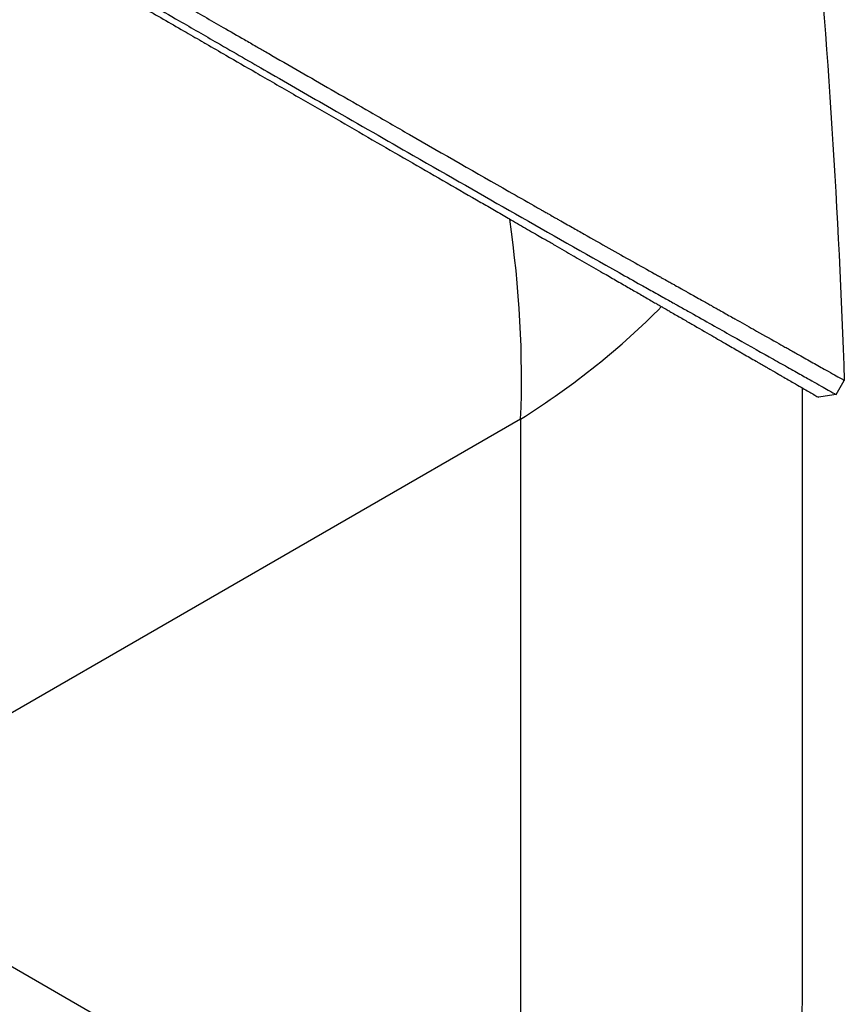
# Model space of a CAD drawing. Header units: millimetres. Extents: x 0 to 4378, y 0 to 2376.
# Tile 529 of 656: x 2749 to 2799, y 987 to 1047. Entities that reach past the tile are written whole.
import ezdxf

# ---------------------------------------------------------------- set-up
doc = ezdxf.new("R2010")
doc.units = ezdxf.units.MM
doc.header["$LTSCALE"] = 0.2
doc.layers.add('01_Object Line', color=4, linetype='Continuous')

# ---------------------------------------------------------------- blocks, each defined once
blk = doc.blocks.new('A$C0a0b2bc4')
for p, q in [((58.99999999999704, 127.9954718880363), (58.99999999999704, 165.5927712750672)), ((61.06507884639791, 165.1948256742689), (61.56494271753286, 166.060615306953)), ((41.71930008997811, 163.676372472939), (-2.969848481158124, 137.8750805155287)), ((41.71930008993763, 163.6763724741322), (41.71930008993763, 112.0737885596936)), ((41.71930008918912, 112.0737885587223), (-2.969848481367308, 137.875080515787))]:
    blk.add_line(p, q)
for centre, major_axis, ratio, start_param, end_param in [((-0.1052244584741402, 187.8239348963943), (-27.23210650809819, 52.50709683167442), 0.6059242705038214, 3.953713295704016, 4.19057537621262), ((-0.1050978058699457, 187.8238617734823), (59.08853298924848, 2.669852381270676), 0.6059242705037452, 5.471058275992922, 5.707920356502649), ((-2.955857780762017e-12, 127.9954718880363), (59, -4.503342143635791e-14), 0.5773502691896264, 4.101409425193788, 6.283185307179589)]:
    blk.add_ellipse(centre, major_axis=major_axis, ratio=ratio, start_param=start_param, end_param=end_param)
for points in [[(56.0228256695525, 228.3184050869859), (58.89444628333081, 207.3817726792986), (60.85976859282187, 186.5861765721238), (61.56494508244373, 166.0606258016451)], [(61.06505631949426, 165.1948134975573), (60.70714615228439, 165.1368374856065), (60.34915080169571, 165.0787571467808), (59.99107827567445, 165.0205719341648)]]:
    blk.add_open_spline(points, degree=3)
for points, knots in [([(-32.34324848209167, 218.3298203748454), (-31.73666459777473, 217.9796090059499), (-31.11642131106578, 217.6215113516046), (-30.31585814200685, 217.1593060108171), (-30.14601564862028, 217.0612474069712), (-29.46403208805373, 216.6675040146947), (-28.9457517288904, 216.3682747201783), (-28.1153320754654, 215.888831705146), (-27.80736610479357, 215.7110274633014), (-27.05098371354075, 215.2743298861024), (-26.60044667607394, 215.0142121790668), (-25.74164351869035, 214.5183819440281), (-25.33418444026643, 214.2831353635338), (-24.28419554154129, 213.6769239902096), (-23.63719372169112, 213.3033774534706), (-22.74749352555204, 212.7897087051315), (-22.50946044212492, 212.6522802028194), (-21.71281847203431, 212.1923387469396), (-21.15132845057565, 211.8681622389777), (-20.24418497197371, 211.3444227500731), (-19.90051849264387, 211.1460068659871), (-19.13287645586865, 210.7028085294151), (-18.70834803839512, 210.4577069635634), (-17.85127403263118, 209.9628750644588), (-17.41869250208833, 209.713123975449), (-16.92062471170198, 209.4255643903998), (-16.8564874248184, 209.3885347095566), (-16.30271902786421, 209.068816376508), (-15.81138847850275, 208.7851463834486), (-14.87885327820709, 208.2467469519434), (-14.43795712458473, 207.9921955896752), (-13.41580995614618, 207.402058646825), (-12.83419097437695, 207.0662609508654), (-11.89448979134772, 206.52372413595), (-11.53704298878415, 206.3173520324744), (-10.41405839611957, 205.668996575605), (-9.647581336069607, 205.2264708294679), (-8.092654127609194, 204.328733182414), (-7.304195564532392, 203.8735164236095), (-6.188004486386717, 203.2290832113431), (-5.859439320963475, 203.0393860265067), (-4.378845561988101, 202.1845648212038), (-3.229193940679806, 201.5208131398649), (-1.361998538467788, 200.4427873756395), (-0.6416137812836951, 200.0268730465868), (0.9140560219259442, 199.1287066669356), (1.748442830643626, 198.6469720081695), (3.429648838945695, 197.6763269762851), (4.276273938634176, 197.1875286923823), (5.274918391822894, 196.6109615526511), (5.431568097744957, 196.5205198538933), (6.642200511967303, 195.8215609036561), (7.688737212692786, 195.217343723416), (9.476869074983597, 194.1849648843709), (10.22259735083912, 193.7544178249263), (11.9240784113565, 192.7720672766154), (12.87627469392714, 192.2223158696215), (14.61132372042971, 191.2205850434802), (15.3968078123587, 190.767086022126), (16.68784915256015, 190.021702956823), (17.19707142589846, 189.7277033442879), (18.04187709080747, 189.2399545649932), (18.37902410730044, 189.045302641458), (19.13405717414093, 188.6093840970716), (19.55124414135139, 188.3685210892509), (20.38169730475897, 187.8890587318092), (20.79497549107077, 187.6504524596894), (21.57081566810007, 187.2025209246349), (21.93376543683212, 186.9929717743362), (22.3412882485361, 186.7576883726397), (22.3874025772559, 186.7310642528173), (22.84052958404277, 186.4694512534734), (23.24558182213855, 186.2355942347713), (24.26272674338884, 185.6483453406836), (24.87226575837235, 185.2964278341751), (25.66553003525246, 184.8384364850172), (25.85317309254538, 184.7301007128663), (26.8291502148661, 184.1666200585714), (27.60943742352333, 183.7161205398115), (29.15239183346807, 182.8252953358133), (29.91505899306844, 182.3849697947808), (31.42248033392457, 181.5146596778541), (32.16726299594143, 181.0846600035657), (33.63866457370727, 180.2351459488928), (34.3652837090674, 179.8156313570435), (35.80379274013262, 178.9851077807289), (36.5157485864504, 178.5740588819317), (37.91335217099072, 177.7671520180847), (38.59920067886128, 177.3711782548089), (39.55865686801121, 176.8172359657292), (39.84051716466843, 176.6545038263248), (40.40249379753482, 176.3300464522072), (40.68258235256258, 176.1683372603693), (41.06944876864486, 175.94497985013), (41.17837150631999, 175.8820932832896), (41.45226533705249, 175.7239606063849), (41.61672807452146, 175.6290080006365), (41.94451325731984, 175.4397611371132), (42.10816075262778, 175.3452792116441), (42.43252807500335, 175.1580056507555), (42.59346038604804, 175.0650913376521), (42.89407099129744, 174.8915337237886), (43.03395774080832, 174.810770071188), (43.19184559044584, 174.7196134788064), (43.21046415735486, 174.708864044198), (43.42413840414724, 174.5854991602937), (43.61798844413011, 174.4735797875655), (44.00240213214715, 174.2516384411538), (44.19297966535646, 174.1416084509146), (44.57020234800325, 173.9238188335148), (44.75686580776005, 173.8160486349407), (44.97983249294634, 173.6873187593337), (45.0165712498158, 173.666107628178), (45.2407846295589, 173.5366579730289), (45.42785773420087, 173.4286512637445), (45.80400072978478, 173.2114850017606), (45.99306454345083, 173.1023289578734), (46.370997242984, 172.8841294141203), (46.5598663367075, 172.7750857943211), (46.89005464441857, 172.5844514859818), (47.02748896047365, 172.5051037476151), (47.2930329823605, 172.3517918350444), (47.42126726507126, 172.2777557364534), (47.68143207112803, 172.1275495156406), (47.81291371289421, 172.0516385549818), (48.0669508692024, 171.9049701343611), (48.18964593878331, 171.8341321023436), (48.42914754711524, 171.6958557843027), (48.54599937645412, 171.6283913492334), (48.77808873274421, 171.4943944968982), (48.89325121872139, 171.4279054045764), (49.01741078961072, 171.356221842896), (49.02803359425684, 171.3500887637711), (49.15871745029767, 171.2746384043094), (49.27698689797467, 171.2063555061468), (49.50768351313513, 171.0731627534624), (49.62018263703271, 171.008211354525), (49.82253214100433, 170.8913848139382), (49.91274433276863, 170.8393007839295), (50.02310754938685, 170.7755825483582), (50.04377271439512, 170.7636515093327), (50.13195599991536, 170.7127388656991), (50.19921976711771, 170.6739042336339), (50.30703765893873, 170.6116554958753), (50.3477458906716, 170.5881525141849), (50.44909949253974, 170.5296359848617), (50.50979944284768, 170.4945903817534), (50.615273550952, 170.4336949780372), (50.65998611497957, 170.4078805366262), (50.77964222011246, 170.338797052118), (50.85469127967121, 170.2954676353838), (50.95889130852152, 170.2353075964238), (50.98777207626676, 170.2186332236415), (51.12629799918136, 170.1386552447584), (51.23684035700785, 170.0748335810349), (51.45725833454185, 169.9475751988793), (51.56712940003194, 169.8841411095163), (51.7852476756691, 169.7582104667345), (51.8935008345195, 169.6957104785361), (52.07365086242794, 169.5917008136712), (52.14610844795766, 169.5498674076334), (52.63750574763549, 169.2661590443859), (53.04265161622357, 169.0322487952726), (53.76373791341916, 168.6159292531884), (54.08389947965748, 168.4310832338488), (54.65669299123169, 168.1003807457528), (54.91237875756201, 167.9527604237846), (55.2277039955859, 167.770707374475), (55.29512081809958, 167.7317842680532), (55.6369061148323, 167.5344544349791), (55.90103551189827, 167.3819592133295), (56.18567129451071, 167.2176247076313), (56.21718984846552, 167.1994274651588), (56.44992651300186, 167.0650568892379), (56.64402604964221, 166.9529935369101), (56.904956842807, 166.8023450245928), (56.97805489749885, 166.7601418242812), (57.21967320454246, 166.6206434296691), (57.38275439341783, 166.5264885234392), (57.6152911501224, 166.3922333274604), (57.68996017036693, 166.3491231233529), (58.01134983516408, 166.1635687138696), (58.24055806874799, 166.031234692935), (58.61619419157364, 165.8143612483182), (58.76995770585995, 165.7255862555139), (59.05046296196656, 165.5636364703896), (59.17740536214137, 165.4903465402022), (59.40263516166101, 165.3603101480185), (59.50142657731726, 165.3032727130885), (59.61322416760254, 165.2387261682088), (59.63815834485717, 165.2243303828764), (59.78920123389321, 165.1371257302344), (59.88093443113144, 165.084163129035), (59.95723377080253, 165.0401119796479), (59.97309844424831, 165.0309526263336), (59.98808336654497, 165.0223010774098), (59.99107826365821, 165.0205719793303), (59.99107826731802, 165.0205719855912)], [0, 0, 0, 0, 0.257354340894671, 0.257354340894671, 0.326237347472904, 0.326237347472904, 0.532709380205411, 0.532709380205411, 0.653072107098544, 0.653072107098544, 0.826383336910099, 0.826383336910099, 0.980612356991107, 0.980612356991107, 1.22101765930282, 1.22101765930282, 1.30847210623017, 1.30847210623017, 1.5129529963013, 1.5129529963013, 1.63699172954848, 1.63699172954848, 1.78914648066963, 1.78914648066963, 1.94310217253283, 1.94310217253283, 1.96584540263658, 1.96584540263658, 2.13937901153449, 2.13937901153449, 2.29419696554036, 2.29419696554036, 2.4974420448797, 2.4974420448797, 2.62199930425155, 2.62199930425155, 2.88844635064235, 2.88844635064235, 3.16242395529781, 3.16242395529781, 3.27680280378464, 3.27680280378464, 3.67825186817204, 3.67825186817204, 3.93149974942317, 3.93149974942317, 4.22697069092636, 4.22697069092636, 4.52966230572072, 4.52966230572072, 4.58604783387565, 4.58604783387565, 4.96590089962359, 4.96590089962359, 5.24048619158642, 5.24048619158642, 5.59657600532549, 5.59657600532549, 5.89546098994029, 5.89546098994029, 6.09192993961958, 6.09192993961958, 6.22322425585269, 6.22322425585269, 6.38706841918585, 6.38706841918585, 6.55091742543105, 6.55091742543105, 6.69614606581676, 6.69614606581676, 6.71468823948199, 6.71468823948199, 6.87844499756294, 6.87844499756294, 7.12788234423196, 7.12788234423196, 7.20539284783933, 7.20539284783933, 7.53192301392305, 7.53192301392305, 7.85845318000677, 7.85845318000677, 8.1851489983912, 8.1851489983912, 8.51184481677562, 8.51184481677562, 8.84008445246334, 8.84008445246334, 9.16478840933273, 9.16478840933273, 9.30071634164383, 9.30071634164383, 9.43763966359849, 9.43763966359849, 9.4915683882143, 9.4915683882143, 9.57378420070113, 9.57378420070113, 9.65608688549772, 9.65608688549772, 9.73827343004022, 9.73827343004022, 9.81051203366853, 9.81051203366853, 9.82017609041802, 9.82017609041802, 9.92148700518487, 9.92148700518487, 10.0220472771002, 10.0220472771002, 10.1212339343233, 10.1212339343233, 10.1408126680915, 10.1408126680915, 10.2407747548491, 10.2407747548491, 10.3420598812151, 10.3420598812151, 10.443345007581, 10.443345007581, 10.5191251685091, 10.5191251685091, 10.5935193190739, 10.5935193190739, 10.6735713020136, 10.6735713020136, 10.7516641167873, 10.7516641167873, 10.8289713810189, 10.8289713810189, 10.9077805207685, 10.9077805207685, 10.9151650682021, 10.9151650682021, 10.9987478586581, 10.9987478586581, 11.0801949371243, 11.0801949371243, 11.1466147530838, 11.1466147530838, 11.1619431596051, 11.1619431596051, 11.2121098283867, 11.2121098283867, 11.2426506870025, 11.2426506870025, 11.2883193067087, 11.2883193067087, 11.3218318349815, 11.3218318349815, 11.3777454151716, 11.3777454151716, 11.3991379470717, 11.3991379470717, 11.4801788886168, 11.4801788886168, 11.560404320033, 11.560404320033, 11.6400864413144, 11.6400864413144, 11.6942968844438, 11.6942968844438, 12.0111236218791, 12.0111236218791, 12.2799966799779, 12.2799966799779, 12.5096283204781, 12.5096283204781, 12.572827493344, 12.572827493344, 12.8331106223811, 12.8331106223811, 12.8657246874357, 12.8657246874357, 13.0752902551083, 13.0752902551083, 13.1586859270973, 13.1586859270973, 13.3555125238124, 13.3555125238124, 13.4516370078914, 13.4516370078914, 13.778618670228, 13.778618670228, 14.0384976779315, 14.0384976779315, 14.2962606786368, 14.2962606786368, 14.5490669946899, 14.5490669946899, 14.626298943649, 14.626298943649, 15.0413701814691, 15.0413701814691, 15.2151050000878, 15.2151050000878, 15.32921664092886, 15.32921664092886, 15.32921664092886, 15.32921664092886]), ([(14.00789027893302, 193.1876047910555), (14.02905847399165, 193.1753570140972), (14.29765680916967, 193.0199597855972), (14.42952821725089, 192.9436717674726), (14.53475363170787, 192.8828037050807), (14.85011801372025, 192.700387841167), (15.05993796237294, 192.5790232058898), (15.68814087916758, 192.2156875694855), (16.10522959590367, 191.9745021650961), (17.35081049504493, 191.2543575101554), (18.17494635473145, 190.7781275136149), (19.53517352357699, 189.9923105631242), (20.07505711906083, 189.6804323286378), (20.81991283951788, 189.2504083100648), (21.02756543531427, 189.130534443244), (21.42192084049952, 188.902907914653), (21.60905235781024, 188.7949738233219), (21.9790903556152, 188.5814273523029), (22.16265577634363, 188.475493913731), (22.72734959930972, 188.1495483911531), (23.10994964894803, 187.9288988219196), (23.91835259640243, 187.4621451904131), (24.35273190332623, 187.2119742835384), (25.02643810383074, 186.8236365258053), (25.26784475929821, 186.6845415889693), (25.70572153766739, 186.4321840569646), (25.90175587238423, 186.3191101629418), (26.22100226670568, 186.1351426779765), (26.34424049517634, 186.0641453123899), (27.78505482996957, 185.2341059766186), (29.0787405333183, 184.4893263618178), (31.07297542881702, 183.3423125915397), (31.78934986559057, 182.930427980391), (33.30881252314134, 182.0573557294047), (34.10952175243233, 181.5975623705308), (37.0054739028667, 179.9357216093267), (39.03845170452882, 178.7714078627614), (41.5129415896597, 177.3585964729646), (42.02559497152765, 177.0661692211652), (42.63386962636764, 176.7195157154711), (42.73221335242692, 176.663471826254), (42.887871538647, 176.574778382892), (42.9470367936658, 176.5410999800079), (43.0723731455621, 176.4697130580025), (43.1432734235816, 176.4292662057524), (43.28516554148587, 176.3485692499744), (43.35751123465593, 176.3074571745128), (43.47920736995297, 176.2383352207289), (43.52753595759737, 176.2108760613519), (43.67839523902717, 176.1251966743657), (43.78108921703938, 176.0671027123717), (43.94898553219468, 175.9718953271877), (44.01602881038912, 175.9338449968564), (44.35648128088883, 175.7406873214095), (44.62587728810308, 175.5881584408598), (45.13388196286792, 175.300464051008), (45.37288962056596, 175.1651881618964), (46.65429726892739, 174.4403928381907), (47.63931885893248, 173.8850694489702), (49.03581406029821, 173.101393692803), (49.49373917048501, 172.8451919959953), (50.01236431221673, 172.5547698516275), (50.09065705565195, 172.5108812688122), (50.24689632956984, 172.4232861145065), (50.32464037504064, 172.3797111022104), (50.51746089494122, 172.2716960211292), (50.6315474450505, 172.2078265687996), (50.82558877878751, 172.0991727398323), (50.90641127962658, 172.0538925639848), (51.04805564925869, 171.9745725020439), (51.10936588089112, 171.9402272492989), (51.30894476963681, 171.8284478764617), (51.44468903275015, 171.7524866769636), (51.62648976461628, 171.650623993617), (51.67570308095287, 171.6230861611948), (51.75009730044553, 171.5814778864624), (51.77460923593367, 171.5677434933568), (51.85849252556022, 171.5207489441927), (51.91835301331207, 171.4871265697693), (52.08889025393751, 171.3912958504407), (52.20715242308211, 171.3247409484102), (52.45853608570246, 171.1834482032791), (52.59285699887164, 171.1078805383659), (52.83419820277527, 170.9722068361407), (52.94108016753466, 170.9122712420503), (53.14191455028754, 170.7990682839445), (53.2354584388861, 170.7463240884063), (53.3898081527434, 170.6598231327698), (53.4495490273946, 170.6264922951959), (53.59696434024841, 170.5439273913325), (53.68220259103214, 170.4958334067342), (53.8495193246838, 170.4010930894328), (53.93308578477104, 170.3537586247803), (54.14144843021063, 170.2365083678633), (54.2638466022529, 170.1683055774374), (54.50519904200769, 170.0328137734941), (54.62130050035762, 169.9671993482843), (54.7770452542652, 169.8795296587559), (54.81725436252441, 169.8569682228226), (55.2527096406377, 169.6123788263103), (55.63361967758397, 169.3979319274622), (56.50229758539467, 168.9092538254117), (56.97539767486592, 168.6428589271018), (57.59216156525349, 168.2959707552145), (57.76270301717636, 168.1999896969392), (58.02262684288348, 168.0536118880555), (58.11551155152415, 168.0012568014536), (58.29493116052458, 167.9000394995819), (58.38208095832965, 167.8509803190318), (58.57390514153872, 167.7430070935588), (58.67846216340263, 167.684109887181), (58.93049443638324, 167.5421903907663), (59.07618162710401, 167.4601416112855), (59.36118468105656, 167.2995449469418), (59.50058289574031, 167.2210039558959), (59.92438533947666, 166.9822321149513), (60.1849195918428, 166.8354184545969), (60.62927877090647, 166.585000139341), (60.8167043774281, 166.4794773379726), (61.26117423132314, 166.2291809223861), (61.44896744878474, 166.1238227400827), (61.55170239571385, 166.067229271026), (61.56496270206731, 166.0601452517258), (61.56494535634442, 166.0606266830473)], [-6.427500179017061, -6.427500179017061, -6.427500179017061, -6.427500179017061, -6.424578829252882, -6.424578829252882, -6.412985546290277, -6.412985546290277, -6.389798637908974, -6.389798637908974, -6.34342270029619, -6.34342270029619, -6.250719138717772, -6.250719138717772, -6.188925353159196, -6.188925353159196, -6.16494441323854, -6.16494441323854, -6.143205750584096, -6.143205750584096, -6.121774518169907, -6.121774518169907, -6.077039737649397, -6.077039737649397, -6.024752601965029, -6.024752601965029, -5.99530882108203, -5.99530882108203, -5.971268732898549, -5.971268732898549, -5.956122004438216, -5.956122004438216, -5.793762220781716, -5.793762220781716, -5.701231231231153, -5.701231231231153, -5.595248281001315, -5.595248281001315, -5.312861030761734, -5.312861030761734, -5.238000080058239, -5.238000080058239, -5.223232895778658, -5.223232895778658, -5.214162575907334, -5.214162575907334, -5.203983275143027, -5.203983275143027, -5.193147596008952, -5.193147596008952, -5.185836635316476, -5.185836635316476, -5.170025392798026, -5.170025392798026, -5.159457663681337, -5.159457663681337, -5.116192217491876, -5.116192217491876, -5.07682806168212, -5.07682806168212, -4.902394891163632, -4.902394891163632, -4.811092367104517, -4.811092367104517, -4.794749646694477, -4.794749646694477, -4.778203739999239, -4.778203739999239, -4.753483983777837, -4.753483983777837, -4.735680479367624, -4.735680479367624, -4.721936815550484, -4.721936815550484, -4.690615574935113, -4.690615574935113, -4.678701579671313, -4.678701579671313, -4.672826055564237, -4.672826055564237, -4.658231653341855, -4.658231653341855, -4.631068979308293, -4.631068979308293, -4.599205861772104, -4.599205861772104, -4.573269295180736, -4.573269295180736, -4.550679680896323, -4.550679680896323, -4.535880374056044, -4.535880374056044, -4.514329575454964, -4.514329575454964, -4.493221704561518, -4.493221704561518, -4.461612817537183, -4.461612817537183, -4.430745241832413, -4.430745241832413, -4.419811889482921, -4.419811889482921, -4.311260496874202, -4.311260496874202, -4.161307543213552, -4.161307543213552, -4.101634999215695, -4.101634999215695, -4.067541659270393, -4.067541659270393, -4.034220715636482, -4.034220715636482, -3.992837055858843, -3.992837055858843, -3.931624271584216, -3.931624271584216, -3.867647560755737, -3.867647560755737, -3.727893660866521, -3.727893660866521, -3.595813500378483, -3.595813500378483, -3.354286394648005, -3.354286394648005, -3.272104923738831, -3.272104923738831, -3.272104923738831, -3.272104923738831]), ([(13.50790038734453, 192.321596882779), (13.55111780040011, 192.296592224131), (13.92648254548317, 192.0794069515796), (14.74613058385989, 191.6053010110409), (15.0540669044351, 191.4272061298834), (15.97496671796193, 190.894678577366), (16.5856026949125, 190.541668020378), (18.40748415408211, 189.488776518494), (19.60679324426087, 188.7959130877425), (21.57460571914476, 187.6602282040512), (22.35058819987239, 187.2123342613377), (24.15660759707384, 186.1705376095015), (25.16871027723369, 185.5872993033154), (27.51461771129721, 184.23581438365), (28.8283016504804, 183.4797056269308), (31.83580313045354, 181.7500343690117), (33.50987569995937, 180.7883741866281), (37.3091569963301, 178.6092003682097), (39.39910528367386, 177.413034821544), (43.50814249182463, 175.0695009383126), (45.60017576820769, 173.8842431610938), (48.21718855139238, 172.4139739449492), (48.66597388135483, 172.1628010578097), (49.3740932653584, 171.7662176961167), (49.6442695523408, 171.6147039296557), (50.05387312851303, 171.3853007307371), (50.19806959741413, 171.3045419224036), (50.58878483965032, 171.0857283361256), (50.82616153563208, 170.9527525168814), (51.12123571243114, 170.7875541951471), (51.18198569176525, 170.7535475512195), (51.31683457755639, 170.6780113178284), (51.38624924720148, 170.6391457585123), (51.67876936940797, 170.4747183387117), (51.90682672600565, 170.3464700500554), (53.04002105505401, 169.7093227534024), (53.88089156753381, 169.2364584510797), (55.50464538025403, 168.3232036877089), (56.27575129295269, 167.8892183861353), (57.3181126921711, 167.3028572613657), (57.64552841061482, 167.1182448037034), (58.11282723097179, 166.8550701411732), (58.26769890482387, 166.7679879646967), (58.56274332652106, 166.6017680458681), (58.70343295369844, 166.522492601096), (59.10256405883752, 166.2976476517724), (59.34511064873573, 166.1609755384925), (59.78048424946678, 165.9156900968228), (59.97424957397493, 165.8065336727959), (60.31017040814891, 165.6172658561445), (60.45452759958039, 165.5360039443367), (60.81176967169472, 165.3350070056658), (60.96608331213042, 165.2485734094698), (61.05325062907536, 165.2006567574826), (61.06487583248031, 165.1944806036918), (61.06506520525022, 165.1948220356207)], [9.995247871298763e-07, 9.995247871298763e-07, 9.995247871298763e-07, 9.995247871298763e-07, 0.01616137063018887, 0.01616137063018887, 0.02593454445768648, 0.02593454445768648, 0.04547424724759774, 0.04547424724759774, 0.08464056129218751, 0.08464056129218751, 0.1109528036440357, 0.1109528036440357, 0.1460446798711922, 0.1460446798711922, 0.1926792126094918, 0.1926792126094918, 0.254839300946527, 0.254839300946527, 0.3376261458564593, 0.3376261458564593, 0.4243147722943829, 0.4243147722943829, 0.4430672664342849, 0.4430672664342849, 0.4549560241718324, 0.4549560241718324, 0.4615670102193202, 0.4615670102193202, 0.4731782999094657, 0.4731782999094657, 0.4764133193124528, 0.4764133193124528, 0.4798317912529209, 0.4798317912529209, 0.4908313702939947, 0.4908313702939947, 0.5327681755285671, 0.5327681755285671, 0.578366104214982, 0.578366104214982, 0.6014680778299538, 0.6014680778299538, 0.6133916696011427, 0.6133916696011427, 0.6249999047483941, 0.6249999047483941, 0.6477550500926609, 0.6477550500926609, 0.6700249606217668, 0.6700249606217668, 0.6914535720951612, 0.6914535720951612, 0.7326948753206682, 0.7326948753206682, 0.7472028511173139, 0.7472028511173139, 0.7472028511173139, 0.7472028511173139])]:
    blk.add_open_spline(points, degree=3, knots=knots)

msp = doc.modelspace()

# ---------------------------------------------------------------- block references
at = {"layer": '01_Object Line'}
msp.add_blockref('A$C0a0b2bc4', (2737.807365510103, 859.1456654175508), dxfattribs=at)

doc.saveas('drawing.dxf')
